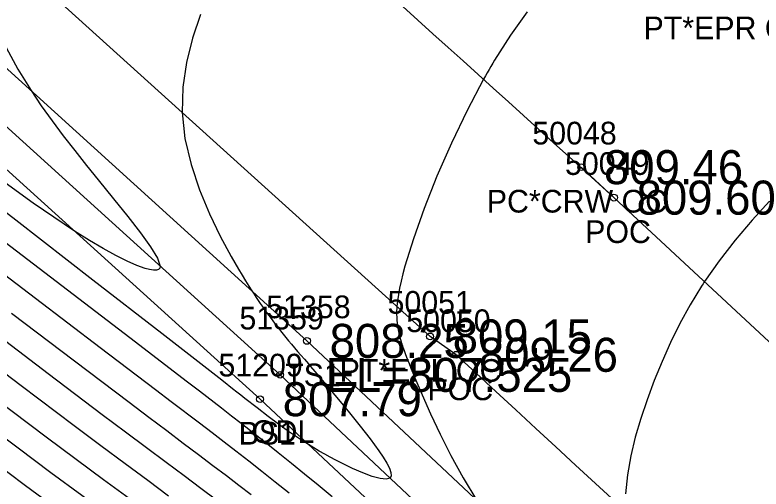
# Model space of a CAD drawing. Extents: x 1378535 to 1380697, y 997729 to 1000024.
# Drawn here: x 1380149.26 to 1380182.16, y 998498.87 to 998519.76 of the extents above; entities that cross this region are included whole.
import ezdxf

# ---------------------------------------------------------------- set-up
doc = ezdxf.new("R2010")
doc.units = 0
for name, color, linetype in [('RD_DTM_BkLn1', 7, 'Continuous'), ('RD_DTM_BkLn2', 7, 'Continuous'), ('RD_DTM_BkLn_txCode', 7, 'Continuous'), ('RD_DTM_Major1', 7, 'Continuous'), ('RD_DTM_Minor1', 7, 'Continuous'), ('RD_EX_H2O', 7, 'Continuous'), ('RD_EX_H2O_txCode', 7, 'Continuous'), ('RD_EX_Road', 7, 'Continuous'), ('RD_EX_Road_txCode', 7, 'Continuous'), ('RD_EX_TX_H2O_ELEV', 7, 'Continuous'), ('RD_EX_TX_Misc_ELEV', 7, 'Continuous'), ('RD_EX_TX_Road_ELEV', 7, 'Continuous'), ('RD_HC_Survey_ELEV', 7, 'Continuous'), ('RD_HC_Survey_txCode', 7, 'Continuous'), ('RD_SMD_Locator', 7, 'Continuous')]:
    doc.layers.add(name, color=color, linetype=linetype)

msp = doc.modelspace()

# ---------------------------------------------------------------- linework, layer by layer
at = {"layer": 'RD_DTM_BkLn1'}
msp.add_lwpolyline([(1380231.531, 998459.847), (1380174.23, 998513.053), (1380175.67, 998511.711)], dxfattribs=at)
msp.add_spline([(1380175.67, 998511.711), (1380133.166, 998550.295), (1380089.617, 998590.124), (1380045.831, 998629.741), (1380004.729, 998667.113)], degree=3, dxfattribs=at)
at = {"layer": 'RD_DTM_BkLn2'}
for points in [[(1379737.292, 998874.883), (1379752.749, 998868.877), (1379772.794, 998857.625), (1379802.995, 998831.849), (1379848.378, 998790.114), (1379894.268, 998747.881), (1379937.731, 998707.347), (1379986.156, 998664.45), (1380033.629, 998623.704), (1380075.028, 998584.523), (1380116.989, 998546.354), (1380162.137, 998505.398), (1380208.594, 998461.82), (1380262.411, 998411.759)], [(1380321.815, 998326.615), (1380322.659, 998329.174), (1380322.261, 998332.77), (1380321.137, 998334.343), (1380320.107, 998334.637), (1380319.184, 998334.516), (1380315.041, 998338.979), (1380309.473, 998346.954), (1380304.757, 998357.874), (1380262.267, 998407.427), (1380207.067, 998458.846), (1380160.069, 998502.831), (1380114.551, 998544.043), (1380071.667, 998582.108), (1380029.128, 998620.782), (1379985.006, 998662.48), (1379936.375, 998704.347), (1379893.878, 998744.802), (1379846.871, 998787.948), (1379800.334, 998830.073), (1379753.878, 998865.5), (1379725.58, 998874.504)]]:
    msp.add_lwpolyline(points, dxfattribs=at)
at = {"layer": 'RD_DTM_Major1'}
for points in [[(1380182.531, 998511.554), (1380181.758, 998510.712), (1380181.012, 998509.833), (1380180.308, 998508.929), (1380179.661, 998508.01), (1380179.64, 998507.978), (1380179.619, 998507.946), (1380179.598, 998507.913), (1380179.556, 998507.849), (1380179.535, 998507.817), (1380179.029, 998506.991), (1380178.573, 998506.16), (1380178.161, 998505.326), (1380177.789, 998504.488), (1380177.449, 998503.647), (1380177.137, 998502.803), (1380176.859, 998501.984), (1380176.613, 998501.162), (1380176.411, 998500.335), (1380176.264, 998499.504), (1380176.185, 998498.667)], [(1380161.356, 998498.686), (1380160.741, 998499.18), (1380160.154, 998499.647), (1380159.58, 998500.098), (1380159, 998500.547), (1380158.494, 998500.937), (1380157.964, 998501.342), (1380157.403, 998501.768), (1380156.157, 998502.712), (1380155.457, 998503.243), (1380153.016, 998505.098), (1380150.166, 998507.266), (1380147.057, 998509.632)], [(1380172.194, 998483.012), (1380169.848, 998484.897), (1380167.261, 998486.971), (1380164.87, 998488.885), (1380162.782, 998490.555), (1380162.228, 998490.998), (1380161.706, 998491.414), (1380161.214, 998491.807), (1380160.298, 998492.534), (1380159.866, 998492.875), (1380159.346, 998493.283), (1380158.836, 998493.679), (1380158.33, 998494.069), (1380157.82, 998494.458), (1380157.297, 998494.853), (1380156.754, 998495.259), (1380155.747, 998496.005), (1380154.656, 998496.805), (1380153.477, 998497.667), (1380152.21, 998498.594), (1380150.851, 998499.592), (1380149.4, 998500.667), (1380147.16, 998502.342)]]:
    msp.add_lwpolyline(points, dxfattribs=at)
at = {"layer": 'RD_DTM_Minor1'}
for points in [[(1380157.451, 998519.774), (1380157.094, 998518.732), (1380156.822, 998517.663), (1380156.659, 998516.572), (1380156.631, 998515.465), (1380156.76, 998514.311), (1380157.027, 998513.167), (1380157.397, 998512.055), (1380157.837, 998510.995), (1380158.313, 998510.011), (1380158.792, 998509.122), (1380158.959, 998508.831), (1380159.121, 998508.554), (1380159.278, 998508.292), (1380159.429, 998508.046), (1380159.574, 998507.814), (1380159.712, 998507.598), (1380159.807, 998507.451), (1380159.899, 998507.312), (1380159.988, 998507.178), (1380160.074, 998507.051), (1380160.159, 998506.927), (1380160.242, 998506.808), (1380160.399, 998506.589), (1380160.554, 998506.379), (1380160.71, 998506.174), (1380160.87, 998505.97), (1380161.035, 998505.765), (1380161.207, 998505.555), (1380161.329, 998505.408), (1380161.456, 998505.257), (1380161.589, 998505.1), (1380161.727, 998504.937), (1380161.872, 998504.767), (1380162.024, 998504.59), (1380162.111, 998504.488), (1380162.201, 998504.383), (1380162.294, 998504.275), (1380162.485, 998504.052), (1380162.584, 998503.937), (1380163.045, 998503.395), (1380163.53, 998502.82), (1380164.018, 998502.229), (1380164.49, 998501.643), (1380164.925, 998501.079), (1380165.304, 998500.556), (1380165.496, 998500.271), (1380165.653, 998500.012), (1380165.77, 998499.786), (1380165.837, 998499.597), (1380165.849, 998499.451), (1380165.799, 998499.352), (1380165.633, 998499.301), (1380165.365, 998499.329), (1380165.015, 998499.427), (1380164.6, 998499.582), (1380164.14, 998499.783), (1380163.652, 998500.019), (1380163.409, 998500.145), (1380163.165, 998500.275), (1380162.921, 998500.409), (1380162.679, 998500.547), (1380162.44, 998500.688), (1380162.205, 998500.832), (1380161.762, 998501.116), (1380161.327, 998501.412), (1380160.886, 998501.728), (1380160.428, 998502.071), (1380159.937, 998502.446), (1380159.403, 998502.862), (1380159.225, 998503), (1380159.042, 998503.144), (1380158.852, 998503.292), (1380158.454, 998503.604), (1380158.245, 998503.767), (1380155.743, 998505.717), (1380152.699, 998508.08), (1380149.297, 998510.711), (1380145.72, 998513.466)], [(1380171.841, 998519.902), (1380171.115, 998518.873), (1380170.409, 998517.764), (1380170.327, 998517.628), (1380170.246, 998517.49), (1380170.164, 998517.351), (1380170.084, 998517.212), (1380170.003, 998517.07), (1380169.923, 998516.928), (1380169.193, 998515.552), (1380168.502, 998514.113), (1380167.867, 998512.66), (1380167.303, 998511.239), (1380166.828, 998509.902), (1380166.458, 998508.694), (1380166.367, 998508.355), (1380166.289, 998508.033), (1380166.223, 998507.728), (1380166.169, 998507.439), (1380166.129, 998507.168), (1380166.103, 998506.913), (1380166.09, 998506.631), (1380166.096, 998506.368), (1380166.118, 998506.12), (1380166.156, 998505.882), (1380166.207, 998505.651), (1380166.27, 998505.421), (1380166.293, 998505.349), (1380166.316, 998505.276), (1380166.34, 998505.202), (1380166.365, 998505.128), (1380166.391, 998505.054), (1380166.418, 998504.978), (1380166.486, 998504.794), (1380166.559, 998504.604), (1380166.637, 998504.407), (1380166.719, 998504.202), (1380166.807, 998503.989), (1380166.9, 998503.766), (1380167.217, 998503.017), (1380167.583, 998502.186), (1380168.004, 998501.289), (1380168.482, 998500.344), (1380169.022, 998499.366), (1380169.627, 998498.372)], [(1380148.873, 998518.323), (1380149.395, 998517.375), (1380149.976, 998516.43), (1380150.427, 998515.758), (1380150.901, 998515.093), (1380151.394, 998514.433), (1380151.901, 998513.78), (1380152.416, 998513.132), (1380152.936, 998512.49), (1380153.608, 998511.665), (1380154.241, 998510.879), (1380154.799, 998510.16), (1380155.247, 998509.538), (1380155.547, 998509.041), (1380155.662, 998508.698), (1380155.647, 998508.603), (1380155.591, 998508.541), (1380155.497, 998508.511), (1380155.367, 998508.51), (1380155.203, 998508.537), (1380155.008, 998508.591), (1380154.642, 998508.725), (1380154.207, 998508.917), (1380153.71, 998509.167), (1380153.154, 998509.471), (1380152.546, 998509.828), (1380151.889, 998510.237), (1380150.06, 998511.471), (1380148.014, 998512.954)], [(1380163.254, 998498.521), (1380162.631, 998499.036), (1380162.035, 998499.525), (1380161.452, 998499.999), (1380160.868, 998500.469), (1380160.27, 998500.945), (1380159.644, 998501.439), (1380159.239, 998501.755), (1380158.816, 998502.084), (1380158.371, 998502.429), (1380157.402, 998503.177), (1380156.871, 998503.585), (1380154.325, 998505.538), (1380151.338, 998507.822), (1380148.072, 998510.312)], [(1380159.673, 998498.615), (1380159.133, 998499.029), (1380158.585, 998499.448), (1380157.987, 998499.9), (1380157.356, 998500.376), (1380156.681, 998500.883), (1380155.953, 998501.43), (1380155.161, 998502.025), (1380154.296, 998502.677), (1380151.883, 998504.505), (1380149.114, 998506.61)], [(1380158.152, 998498.377), (1380157.46, 998498.897), (1380156.722, 998499.449), (1380155.927, 998500.04), (1380155.067, 998500.681), (1380154.131, 998501.38), (1380153.108, 998502.147), (1380150.722, 998503.949), (1380148.037, 998505.986)], [(1380156.038, 998498.564), (1380155.121, 998499.242), (1380154.128, 998499.977), (1380153.051, 998500.776), (1380151.881, 998501.649), (1380149.535, 998503.414), (1380146.945, 998505.374)], [(1380154.302, 998498.452), (1380153.174, 998499.282), (1380151.956, 998500.18), (1380150.643, 998501.156), (1380148.346, 998502.879)], [(1380151.235, 998497.915), (1380149.735, 998499.012), (1380148.151, 998500.182)]]:
    msp.add_lwpolyline(points, dxfattribs=at)
at = {"layer": 'RD_EX_H2O'}
msp.add_lwpolyline([(1379736.894, 998874.065), (1379751.828, 998867.642), (1379771.891, 998856.367), (1379801.405, 998830.336), (1379847.091, 998789.131), (1379893.404, 998746.574), (1379936.347, 998705.935), (1379983.745, 998664.271), (1380032.204, 998621.669), (1380073.465, 998582.905), (1380116.04, 998544.611), (1380160.954, 998503.902), (1380207.715, 998459.994), (1380261.249, 998409.341)], dxfattribs=at)
at = {"layer": 'RD_EX_Road'}
msp.add_lwpolyline([(1380168.713, 998504.787), (1380167.562, 998505.596), (1380126.413, 998542.746), (1380082.637, 998582.444), (1380039.11, 998621.984), (1379997.779, 998659.767)], dxfattribs=at)
msp.add_spline([(1380551.892, 997897.33), (1380534.244, 997958.196), (1380514.831, 998013.467), (1380491.083, 998070.746), (1380467.518, 998124.397), (1380439.882, 998176.529), (1380409.174, 998228.123), (1380375.886, 998278.447), (1380340.748, 998326.222), (1380303.332, 998371.138), (1380263.981, 998413.97), (1380224.662, 998452.644), (1380168.713, 998504.787)], degree=3, dxfattribs=at)
at = {"layer": 'RD_SMD_Locator'}
for centre in [(1380174.23, 998513.053), (1380175.67, 998511.711), (1380162.137, 998505.398), (1380167.562, 998505.596), (1380168.713, 998504.787), (1380160.954, 998503.902), (1380160.069, 998502.831)]:
    msp.add_circle(centre, 0.15, dxfattribs=at)

# ---------------------------------------------------------------- texts
at = {"layer": 'RD_DTM_BkLn_txCode'}
for s, p in [('51358', (1380160.342, 998506.398)), ('51209', (1380158.234, 998503.831)), ('TS1', (1380161.176, 998503.398)), ('BS1', (1380159.124, 998500.831))]:
    msp.add_text(s, height=1, dxfattribs=at).set_placement(p)
at = {"layer": 'RD_EX_H2O_txCode'}
for s, p in [('51359', (1380159.159, 998505.902)), ('ODL', (1380159.71, 998500.902))]:
    msp.add_text(s, height=1, dxfattribs=at).set_placement(p)
at = {"layer": 'RD_EX_Road_txCode'}
for s, p in [('PT*EPR OC', (1380176.975, 998518.688)), ('50051', (1380165.688, 998506.596)), ('50050', (1380166.516, 998505.787)), ('PT*EPL OC', (1380163.578, 998503.596)), ('POC', (1380167.445, 998502.787))]:
    msp.add_text(s, height=1, dxfattribs=at).set_placement(p)
at = {"layer": 'RD_EX_TX_H2O_ELEV'}
msp.add_text('EL=807.525', height=1.5, dxfattribs=at).set_placement((1380162.954, 998503.152))
at = {"layer": 'RD_EX_TX_Misc_ELEV'}
for s, p in [('808.25', (1380163.137, 998504.648)), ('807.79', (1380161.069, 998502.081))]:
    msp.add_text(s, height=1.5, dxfattribs=at).set_placement(p)
at = {"layer": 'RD_EX_TX_Road_ELEV'}
for s, p in [('809.15', (1380168.562, 998504.846)), ('809.26', (1380169.713, 998504.037))]:
    msp.add_text(s, height=1.5, dxfattribs=at).set_placement(p)
at = {"layer": 'RD_HC_Survey_ELEV'}
for s, p in [('809.46', (1380175.23, 998512.303)), ('809.60', (1380176.67, 998510.961))]:
    msp.add_text(s, height=1.5, dxfattribs=at).set_placement(p)
at = {"layer": 'RD_HC_Survey_txCode'}
for s, p in [('50048', (1380172.073, 998514.053)), ('50049', (1380173.513, 998512.711)), ('PC*CRW OC', (1380170.065, 998511.053)), ('POC', (1380174.402, 998509.711))]:
    msp.add_text(s, height=1, dxfattribs=at).set_placement(p)

doc.saveas('drawing.dxf')
